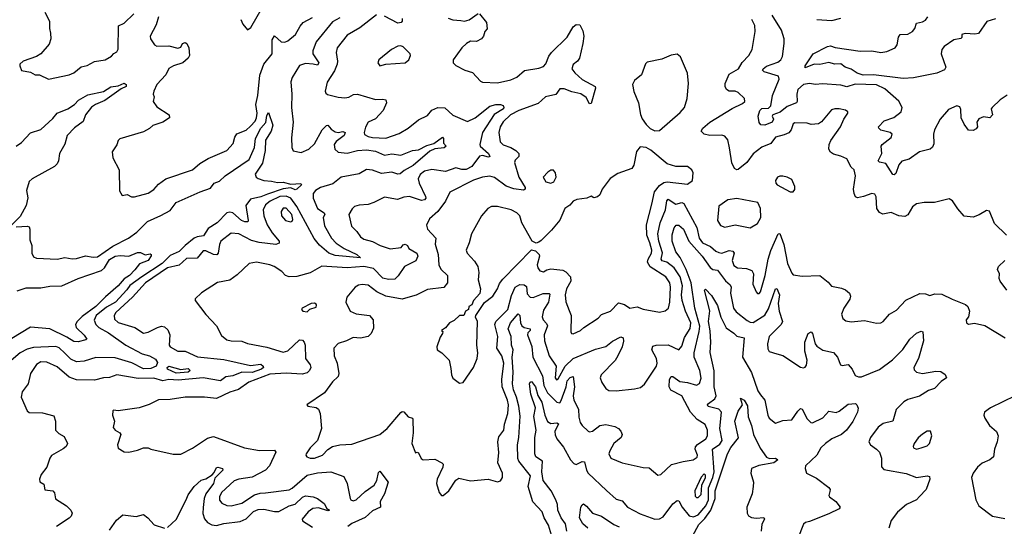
# Model space of a CAD drawing. Extents: x 1493970 to 1595317, y 729910 to 844791.
# Tile 293 of 338: x 1579922 to 1586545, y 790847 to 794255. Entities that reach past the tile are written whole.
import ezdxf

# ---------------------------------------------------------------- set-up
doc = ezdxf.new("R2010")
doc.units = 0

msp = doc.modelspace()

# ---------------------------------------------------------------- linework, layer by layer
at = {"layer": '0CON10XD'}
for points in [[(1581410, 794255), (1581423.3, 794225), (1581455, 794187.5), (1581477, 794203), (1581552.2, 794335)], [(1580092, 794305), (1580122.9, 794245), (1580121.4, 794195), (1580130, 794165), (1580131.9, 794125), (1580120.2, 794089.8), (1580065, 794024.4), (1580035, 794007.5), (1579945, 793975.8), (1579923.8, 793955), (1579923.3, 793945), (1579935, 793913.3), (1579995, 793901.2), (1580025, 793883.8), (1580055, 793884), (1580115, 793854.2), (1580255, 793882.9), (1580285, 793897.1), (1580335, 793937.1), (1580375, 793947.1), (1580425, 793974.2), (1580497.5, 793985), (1580540, 794010), (1580555, 794027.5), (1580575, 794037.5), (1580584.2, 794055.8), (1580587.5, 794212.5), (1580625, 794232.5), (1580688.8, 794295)], [(1580855.6, 794275), (1580839.8, 794220.2), (1580799.4, 794145), (1580802.5, 794125), (1580828, 794085), (1580845, 794075.8), (1580925, 794078.9), (1580985.8, 794064.2), (1581005, 794070), (1581017.5, 794095), (1581035, 794102.5), (1581046.7, 794095), (1581060, 794065), (1581063, 794013), (1581056.2, 793995), (1581020, 793965), (1580956.2, 793945), (1580924.5, 793925.5), (1580904.4, 793885), (1580845, 793820), (1580824.4, 793775), (1580820, 793755), (1580825.7, 793735), (1580818.8, 793705), (1580845, 793668.8), (1580927.5, 793615), (1580930, 793595), (1580885, 793566), (1580817.3, 793542.7), (1580795, 793522), (1580755, 793500.8), (1580595, 793452.5), (1580585, 793443.3), (1580575, 793413.3), (1580544.4, 793365.6), (1580547.5, 793325), (1580590, 793245), (1580593.9, 793103.9), (1580611.7, 793071.7), (1580645, 793078.8), (1580675, 793064), (1580695, 793062.5), (1580785, 793087.8), (1580825, 793113.1), (1580855, 793148.6), (1580905.4, 793184.6), (1581085, 793245.6), (1581133.4, 793286.6), (1581188.8, 793321.2), (1581315, 793374.4), (1581357.9, 793422.1), (1581369.6, 793465), (1581382.4, 793487.6), (1581445, 793512.7), (1581475, 793538.2), (1581505, 793572.2), (1581515.2, 793595), (1581518.9, 793625), (1581510.5, 793685), (1581524.7, 793745), (1581538.3, 793881.7), (1581565, 793956.4), (1581620, 794025), (1581620.3, 794119.7), (1581635, 794146.2), (1581680, 794105), (1581705, 794103.2), (1581725, 794112.1), (1581776.8, 794155), (1581807.8, 794212.2), (1581829.3, 794235), (1581891.5, 794268.5)], [(1582322.7, 794287.3), (1582209.7, 794200.3), (1582125, 794150), (1582056.5, 794065), (1582050.6, 794035), (1582059.4, 793975), (1582056.9, 793955), (1582039.8, 793910.2), (1581989.5, 793835), (1581977.5, 793775), (1581980.9, 793760.9), (1581992.2, 793752.2), (1582065, 793733.2), (1582109.8, 793729.8), (1582135, 793734.5), (1582168.2, 793751.8), (1582195, 793754.6), (1582315, 793718.5), (1582365, 793720.8), (1582385.8, 793715.8), (1582388.6, 793695), (1582366.3, 793643.6), (1582315, 793587.8), (1582265, 793566), (1582247.8, 793532.2), (1582239.1, 793495), (1582241.8, 793481.8), (1582265, 793468.2), (1582295, 793462.5), (1582385, 793458.5), (1582475, 793488.9), (1582534.3, 793525), (1582605, 793582.2), (1582665, 793611.5), (1582695, 793645.5), (1582735.3, 793664.7), (1582782, 793662), (1582835, 793613.3), (1582935, 793569.4), (1582985.7, 793594.3), (1583085, 793672.7), (1583125, 793684.4), (1583155, 793683.3), (1583175, 793677.5), (1583179.6, 793665), (1583175.8, 793655), (1583112.4, 793617.6), (1583035, 793496.2), (1583017.1, 793415), (1583019.5, 793405), (1583074.7, 793355), (1583085, 793334.3), (1583075, 793330.9), (1583035, 793340.8), (1583015, 793337.6), (1582963.1, 793266.9), (1582925, 793248.3), (1582896.7, 793246.7), (1582855, 793258.6), (1582785, 793234), (1582695, 793248.2), (1582644.3, 793235.7), (1582616.2, 793213.8), (1582602.7, 793185), (1582608.4, 793155), (1582651.1, 793065), (1582653.1, 793055), (1582645, 793042.2), (1582625, 793039.1), (1582545, 793064.6), (1582505, 793060.5), (1582464.3, 793045.7), (1582375, 793062.2), (1582305, 793025.7), (1582265, 793011.9), (1582205, 793006.9), (1582175, 792997.5), (1582157.7, 792982.3), (1582135.8, 792945), (1582152.9, 792865), (1582189.6, 792829.6), (1582215, 792794.4), (1582237.6, 792777.6), (1582295, 792762.5), (1582345.7, 792735), (1582415, 792713.3), (1582488.1, 792721.9), (1582500.3, 792739.7), (1582515.3, 792745.3), (1582530, 792735), (1582539.4, 792715), (1582593.4, 792683.4), (1582601, 792665), (1582586.1, 792633.9), (1582509.4, 792595), (1582468.1, 792531.9), (1582445, 792510.6), (1582403.5, 792506.5), (1582365.3, 792515.3), (1582302.1, 792582.1), (1582235.7, 792595.7), (1582125, 792585.5), (1581955, 792598.1), (1581875, 792553.1), (1581785, 792527.5), (1581735, 792524.2), (1581708.8, 792535), (1581685, 792560.8), (1581634.5, 792594.5), (1581605, 792605.6), (1581515, 792624.4), (1581465, 792614.2), (1581385, 792539.2), (1581336.4, 792503.6), (1581253, 792487), (1581145, 792418), (1581101.7, 792378.3), (1581102.5, 792365), (1581175, 792271.2), (1581245, 792196.2), (1581279.7, 792129.7), (1581315, 792102.2), (1581345, 792094.5), (1581415, 792091.5), (1581455, 792077.8), (1581585, 792053.1), (1581695, 792018.9), (1581725, 792026.9), (1581805, 792100.8), (1581825, 792100), (1581836.4, 792086.4), (1581841.5, 792065), (1581844.6, 791975), (1581875, 791932.5), (1581879.6, 791915), (1581870.8, 791895), (1581855, 791879.2), (1581821.1, 791871.1), (1581715, 791878.2), (1581605, 791870.7), (1581463.4, 791816.6), (1581393.1, 791766.9), (1581335, 791748.5), (1581245, 791706.2), (1581165.4, 791715.4), (1581035, 791716.7), (1580935, 791699.1), (1580855, 791697.9), (1580793.4, 791666.6), (1580725, 791643.8), (1580585, 791624), (1580552.3, 791627.7), (1580547.5, 791625), (1580546.7, 791595), (1580558.8, 791555), (1580550.8, 791510.8), (1580564.2, 791494.2), (1580595.9, 791475.9), (1580601.2, 791465), (1580580, 791395), (1580585, 791372.5), (1580625, 791347.5), (1580655, 791346.7), (1580715, 791358.8), (1580755, 791376), (1580785, 791376), (1580805, 791366.2), (1580955, 791332.5), (1581005, 791332.5), (1581085, 791373.8), (1581185, 791441.2), (1581225, 791451.2), (1581435, 791376.2), (1581535, 791357.5), (1581635, 791359.1), (1581644.4, 791345), (1581602, 791255), (1581575, 791224.6), (1581485, 791177.3), (1581395, 791164.7), (1581365, 791153.3), (1581279.5, 791075), (1581265.5, 791045), (1581265, 791023.8), (1581282.1, 791002.1), (1581315, 790987.3), (1581345, 790985.4), (1581415, 791003.1), (1581501.6, 791058.4), (1581539.8, 791070.2), (1581575, 791072.5), (1581735, 791092.3), (1581755, 791103.1), (1581855, 791191.3), (1581925, 791207.6), (1582015, 791213.5), (1582101.3, 791181.3), (1582124.2, 791135), (1582144.2, 791035), (1582150, 791025), (1582165, 791018.6), (1582185, 791025.7), (1582245, 791080.9), (1582306.1, 791123.9), (1582323.9, 791155), (1582335, 791208.8), (1582345, 791218), (1582400, 791145), (1582376, 791065), (1582346.2, 791015), (1582348, 790975), (1582295, 790952.2), (1582245, 790905.8), (1582155, 790865.9), (1582130, 790845)], [(1582075, 794266.2), (1582025, 794241.4), (1581915.3, 794105), (1581894.3, 794045), (1581894.1, 794025), (1581934.6, 793965), (1581925, 793948.9), (1581895, 793954.8), (1581845, 793961.2), (1581805, 793945.8), (1581755.2, 793865), (1581746, 793836), (1581752.7, 793755), (1581750.5, 793665), (1581760.8, 793565), (1581750.9, 793460.9), (1581752.5, 793395), (1581761.7, 793371.7), (1581815, 793361.9), (1581866.9, 793383.1), (1581905, 793420), (1581957.5, 793515), (1581985, 793543.1), (1581995, 793544.3), (1582017.4, 793517.4), (1582045, 793501.5), (1582065, 793496.4), (1582095, 793502.5), (1582111.4, 793495), (1582105.5, 793475), (1582050.5, 793435), (1582036.9, 793415), (1582040.9, 793385), (1582065, 793364.6), (1582125, 793356.7), (1582195, 793374.8), (1582255, 793378.4), (1582315, 793369.8), (1582375, 793343.8), (1582425, 793353.5), (1582485.6, 793344.4), (1582565, 793374.8), (1582605, 793379.4), (1582660.7, 793409.3), (1582708, 793422), (1582765, 793464), (1582772.5, 793455), (1582773.5, 793423.5), (1582790, 793405), (1582777.6, 793392.4), (1582715, 793385.2), (1582679.9, 793370.1), (1582567.5, 793275), (1582508.9, 793241.1), (1582482, 793218), (1582465, 793216.5), (1582425, 793230), (1582355, 793220.7), (1582295, 793242.4), (1582255, 793246.9), (1582205, 793218.7), (1582085, 793194.7), (1582029.2, 793150.8), (1581944.6, 793125), (1581912, 793105), (1581895.9, 793085), (1581895.3, 793055), (1581925.9, 792985), (1581970.8, 792955), (1581973.3, 792945), (1581963.6, 792925), (1581972.4, 792867.6)], [(1582493.7, 794263.6), (1582494, 794245), (1582487.7, 794235), (1582465, 794232.2), (1582375, 794278)], [(1583015, 794293.8), (1583061.1, 794235), (1583066.7, 794193.3), (1583051.2, 794175), (1583042.5, 794145), (1583029.2, 794125), (1582995, 794108.5), (1582955, 794111.2), (1582926.5, 794095), (1582895.6, 794065), (1582837.5, 793985), (1582837.5, 793965), (1582855, 793947.5), (1582916.1, 793916.1), (1582968.8, 793898.8), (1583020.5, 793840.5), (1583034.1, 793834.1), (1583135, 793831.1), (1583225, 793849.7), (1583265, 793868.2), (1583317.6, 793912.4), (1583415, 793928.6), (1583445, 793939.2), (1583461.8, 793958.2), (1583481.6, 794008.4), (1583499.1, 794035), (1583603.6, 794136.4), (1583645, 794206.2), (1583665, 794222), (1583689.4, 794219.4), (1583710.9, 794180.9), (1583716.2, 794145), (1583709.2, 794095), (1583688.2, 793995), (1583675, 793976.7), (1583645, 793954.3), (1583636.4, 793925), (1583656.3, 793896.4), (1583705, 793852.7), (1583793.3, 793805), (1583796.2, 793795), (1583765, 793690), (1583755, 793688.8), (1583731.3, 793731.3), (1583696.6, 793756.6), (1583635, 793769.8), (1583585, 793788.9), (1583555, 793789.3), (1583527.3, 793752.7), (1583459.2, 793735), (1583408.5, 793691.5), (1583279.6, 793645), (1583223.5, 793615), (1583175, 793567.5), (1583153.8, 793535), (1583143.9, 793495), (1583153.4, 793433.4), (1583175, 793413.5), (1583225, 793395.4), (1583260, 793375), (1583279.4, 793355), (1583280, 793335), (1583255, 793310.8), (1583249.5, 793295), (1583280.4, 793195), (1583323.1, 793125), (1583322, 793115), (1583311.1, 793108.9), (1583245, 793117.5), (1583194.2, 793135), (1583115, 793193.8), (1583085, 793201.8), (1583035, 793196.3), (1582975, 793175.7), (1582815.7, 793095), (1582786.3, 793033.7), (1582735.6, 792964.4), (1582677.8, 792915), (1582657.9, 792872.1), (1582665.6, 792845), (1582721.1, 792785), (1582717.5, 792745), (1582737.3, 792675), (1582741.3, 792605), (1582755, 792576.7), (1582799.4, 792535), (1582798.6, 792485), (1582775, 792454), (1582665, 792439.2), (1582588.3, 792401.7), (1582517.9, 792382.1)], [(1582805, 794266), (1582835, 794254.4), (1582888.3, 794248.3), (1582915, 794244.3), (1582945, 794254.4), (1583005, 794297.5)], [(1586560, 792805), (1586479.2, 792885), (1586445, 792967.5), (1586425, 792972.5), (1586377, 792943), (1586335, 792926.2), (1586275, 792934.2), (1586232.1, 792982.1), (1586196.8, 793036.8), (1586175, 793048.8), (1586075, 793025.7), (1586005, 793025.6), (1585954.5, 793015.5), (1585927.5, 792995), (1585896.9, 792943.1), (1585875, 792930.9), (1585835, 792935.4), (1585785, 792957.9), (1585727.4, 792947.4), (1585705, 792958.1), (1585687.7, 792985), (1585683.1, 793063.1), (1585675, 793082), (1585655, 793085.6), (1585598.8, 793065), (1585557.6, 793057.6), (1585544, 793064), (1585535, 793086.7), (1585530.4, 793115), (1585543.1, 793205), (1585535.5, 793245.5), (1585515, 793263.3), (1585485, 793320), (1585445, 793337.5), (1585395, 793349.2), (1585375, 793363.8), (1585364.4, 793385), (1585367.5, 793415), (1585378.7, 793441.3), (1585444.2, 793535), (1585466.2, 793585), (1585492.5, 793625), (1585492.5, 793635), (1585477.3, 793647.3), (1585435, 793656), (1585404, 793656), (1585381.7, 793648.3), (1585315, 793568.8), (1585295, 793554), (1585245, 793548.8), (1585218.8, 793558.8), (1585135, 793560), (1585125, 793553.3), (1585110.5, 793515), (1585095.2, 793494.8), (1585065, 793480.4), (1585005.8, 793465), (1584975, 793421.8), (1584915, 793396.8), (1584855, 793352.3), (1584812.5, 793295), (1584755, 793248.2), (1584745, 793245.5), (1584729.4, 793255), (1584711.8, 793291.8), (1584697.4, 793392.6), (1584685, 793446.7), (1584665, 793471.4), (1584645, 793477.5), (1584565, 793475.6), (1584525.7, 793485.7), (1584506.2, 793505), (1584517.5, 793525), (1584565, 793565.5), (1584715, 793657.5), (1584785, 793691.4), (1584800, 793705), (1584798, 793725), (1584755, 793765.5), (1584735, 793774.4), (1584695, 793773.6), (1584675.6, 793785), (1584666.2, 793805), (1584666.2, 793825), (1584695, 793889.4), (1584756.3, 793923.7), (1584782.4, 793967.6), (1584825.5, 794015), (1584850, 794055), (1584868, 794175), (1584867.1, 794215), (1584847.5, 794255)], [(1586563.9, 793746.1), (1586517.5, 793715), (1586463.3, 793665), (1586456.2, 793655), (1586465.6, 793615), (1586448, 793595), (1586405, 793601.1), (1586372.9, 793587.1), (1586361.2, 793565), (1586363.8, 793535), (1586355, 793521.2), (1586335, 793510), (1586305, 793512), (1586275, 793552.5), (1586254.6, 793594.6), (1586251.8, 793651.8), (1586245, 793668.6), (1586225, 793674.4), (1586170.2, 793649.8), (1586112.5, 793585), (1586075, 793513.8), (1586067.8, 793485), (1586070.3, 793419.7), (1586062.2, 793397.8), (1586046.4, 793383.6), (1585974.2, 793365.8), (1585905, 793317.5), (1585856.1, 793303.9), (1585835, 793278.6), (1585815, 793221.2), (1585805, 793210.8), (1585795, 793214.3), (1585747.3, 793287.3), (1585705, 793296.5), (1585695.6, 793305), (1585721.8, 793355), (1585717.5, 793405), (1585722.5, 793415), (1585785, 793463.1), (1585790.6, 793485), (1585776.3, 793496.3), (1585715, 793510.8), (1585700, 793525), (1585698.8, 793535), (1585737.1, 793575), (1585802.5, 793597.5), (1585851.2, 793635), (1585857.2, 793665), (1585835, 793707.7), (1585740.3, 793790.3), (1585685, 793816.9), (1585542, 793822), (1585486.7, 793803.3), (1585445, 793814.4), (1585322.4, 793822.4), (1585275, 793818.3), (1585233.5, 793826.5), (1585195, 793818.4), (1585155.8, 793785), (1585148.4, 793755), (1585152.2, 793705), (1585146.2, 793695), (1585085, 793671.5), (1585037.5, 793632.5), (1584987.9, 793615), (1584984.4, 793605), (1584992.2, 793585), (1584982.9, 793565), (1584934.6, 793544.6), (1584908.3, 793548.3), (1584895, 793563.3), (1584889.6, 793605), (1584899.4, 793645), (1584915, 793657.4), (1584959.7, 793660.3), (1584975, 793674.5), (1584984.7, 793745), (1585030.4, 793855), (1585025, 793875.4), (1584930, 793905), (1584919.4, 793915), (1584923.3, 793925), (1584945, 793941.8), (1585021, 793969), (1585042.5, 793985), (1585053.7, 794006.4), (1585065.3, 794094.7), (1585063.3, 794125), (1585045.2, 794185.2), (1584984.2, 794285)], [(1586485, 794260.6), (1586428.3, 794241.7), (1586372.5, 794162.5), (1586347.5, 794157.5), (1586285, 794162.5), (1586265, 794157.5), (1586260, 794155), (1586260, 794135), (1586252.5, 794127.5), (1586205, 794120.3), (1586140, 794075), (1586125.6, 794054.4), (1586119.2, 794025), (1586152.5, 793935), (1586142.9, 793917.1), (1586091.2, 793895), (1585935, 793863.2), (1585865, 793858.8), (1585665, 793883.2), (1585595, 793881.7), (1585556.2, 793895), (1585515, 793922.9), (1585475, 793935.4), (1585445, 793957.7), (1585405, 793954.8), (1585365, 793966.5), (1585305, 793954.3), (1585265, 793955.5), (1585205, 793930), (1585204.5, 793945), (1585260, 794025), (1585356.7, 794075), (1585375, 794077.9), (1585407.6, 794067.6), (1585575, 794042.2), (1585655, 794045.3), (1585715, 794034.1), (1585755, 794040.6), (1585811.5, 794065), (1585824.7, 794085), (1585833.1, 794136.9), (1585844.3, 794155), (1585895, 794156.8), (1585927.3, 794175), (1585943.1, 794195), (1585955, 794231.4), (1585995, 794240.4), (1586015, 794252.1), (1586030.6, 794275)], [(1585285, 794255.5), (1585385, 794250), (1585445, 794266)], [(1582345, 793943.8), (1582385, 793956.2), (1582515, 793963.8), (1582538.8, 793985), (1582550, 794015), (1582547.5, 794025), (1582502.3, 794072.3), (1582485, 794079.2), (1582465, 794077.1), (1582422, 794055), (1582336.7, 793985), (1582331.2, 793965), (1582345, 793943.8)], [(1584195, 793506.7), (1584225, 793508.8), (1584365, 793630), (1584394, 793665), (1584412.5, 793725), (1584420, 793825), (1584414.2, 793894.2), (1584365.9, 794005.9), (1584345, 794023.3), (1584305, 794016.2), (1584241.2, 793988.8), (1584141.7, 793968.3), (1584131.2, 793958.8), (1584103.8, 793885), (1584056.7, 793845), (1584045, 793820), (1584052.5, 793772.5), (1584083.8, 793695), (1584097.3, 793617.3), (1584108.8, 793588.8), (1584135, 793550), (1584162.7, 793522.7), (1584195, 793506.7)], [(1579899.2, 793405), (1579935, 793427.8), (1579995, 793493.3), (1580065, 793515.7), (1580145, 793589.2), (1580175, 793626.1), (1580245, 793655.4), (1580289.4, 793685), (1580317.3, 793712.7), (1580380, 793750), (1580485, 793771.2), (1580535, 793803.3), (1580585, 793809.6), (1580625, 793826.9), (1580638.8, 793818.8), (1580637.2, 793805), (1580605, 793790.4), (1580495, 793712.4), (1580431.5, 793685), (1580405, 793665.9), (1580364.6, 793615), (1580348.9, 793571.1), (1580291.5, 793528.5), (1580241.8, 793475), (1580225, 793418), (1580189.5, 793355), (1580182.9, 793305), (1580174.4, 793285), (1580155, 793267.5), (1580005, 793183.8), (1579985, 793166.7), (1579966.9, 793105), (1579975.9, 793055.9), (1579965.7, 793004.3), (1579925, 792930)], [(1579898.8, 792861.2), (1579975, 792866.2), (1579985, 792862.5), (1579990, 792845), (1579990, 792775), (1580002.5, 792735), (1580002.5, 792685), (1580015, 792660), (1580035, 792650.8), (1580175, 792643.6), (1580225, 792654.5), (1580275, 792645.6), (1580305, 792647.5), (1580365, 792666.5), (1580415, 792657.1), (1580445, 792659.4), (1580548.5, 792731.5), (1580654.1, 792785), (1580708.8, 792825), (1580781.7, 792898.3), (1580872.2, 792937.8), (1580935, 792971.7), (1580975.4, 793024.6), (1581135, 793097.1), (1581205, 793121.6), (1581229.1, 793155), (1581265, 793168.5), (1581304.7, 793205.3), (1581465, 793313.8), (1581502, 793395), (1581509, 793455), (1581545, 793524.4), (1581577.2, 793562.8), (1581585, 793610), (1581595, 793630), (1581625.6, 793545), (1581613.3, 793505), (1581574.6, 793445), (1581572.8, 793375), (1581555, 793289.2), (1581506.2, 793215), (1581511.8, 793195), (1581526.2, 793186.2), (1581565, 793172.2), (1581615, 793168.5), (1581655, 793159.5), (1581695, 793162.2), (1581745, 793149.2), (1581812.5, 793152.5), (1581817.5, 793145), (1581785, 793114.2), (1581775, 793109.4), (1581745, 793123.6), (1581695, 793116.1), (1581587.8, 793082.2), (1581545, 793062.7), (1581475, 793048.4), (1581443.3, 793005), (1581459.6, 792905), (1581455.9, 792894.1), (1581435.3, 792894.7), (1581414.4, 792904.4), (1581355, 792955.7), (1581335, 792961.1), (1581315, 792955.7), (1581251, 792889), (1581188.8, 792851.2), (1581158.4, 792801.6), (1581115, 792794.7), (1581095.5, 792785), (1581035, 792736.2), (1580995, 792694.8), (1580935, 792669.2), (1580879.3, 792615), (1580744.5, 792525), (1580662.7, 792467.3), (1580643.1, 792436.9), (1580565.9, 792355), (1580505, 792321.4), (1580436.7, 792265), (1580422.8, 792232.8), (1580433.8, 792205), (1580453.2, 792185), (1580518.5, 792148.5), (1580635.5, 792065.5), (1580745, 792008.4), (1580795, 791993.2), (1580835, 791970.9), (1580848.5, 791948.5), (1580840.4, 791925), (1580805, 791909.4), (1580755, 791906.2), (1580675.7, 791945.7), (1580565, 791981.5), (1580435, 791982.9), (1580355, 791957.6), (1580305, 791954.2), (1580265, 791970.8), (1580225, 792012.9), (1580187.8, 792047.8), (1580165, 792056), (1580015, 792050.3), (1579971.7, 792038.3), (1579925, 792013.6), (1579865, 791963.6)], [(1582880.5, 791810.5), (1582905, 791813.8), (1582975.4, 791914.6), (1582998.1, 791975), (1583003.1, 792015), (1582996.9, 792065), (1583000.8, 792225), (1582988, 792255), (1582990, 792265), (1583048.3, 792351.7), (1583104.4, 792395), (1583135, 792444), (1583149.2, 792480.8), (1583171.3, 792508.7), (1583365, 792706.7), (1583391.2, 792701.2), (1583416, 792675), (1583419.2, 792665), (1583403.6, 792605), (1583406.7, 792585), (1583420, 792565), (1583445, 792559.5), (1583467.1, 792572.9), (1583495, 792578), (1583575, 792569.1), (1583595, 792558.5), (1583626.9, 792525), (1583630, 792495), (1583600.3, 792445), (1583590.4, 792405), (1583596.3, 792356.3), (1583618.5, 792298.5), (1583632.2, 792265), (1583628.8, 792155), (1583633.9, 792143.9), (1583645, 792142), (1583695, 792164.2), (1583715.5, 792184.5), (1583812.5, 792247.5), (1583835, 792270.8), (1583895, 792294.3), (1583948.8, 792351.2), (1583990.2, 792340.2), (1584025, 792314), (1584075, 792322.9), (1584115, 792308.6), (1584225, 792288), (1584263, 792297), (1584285.6, 792314.4), (1584295.4, 792355), (1584299.7, 792455), (1584294.6, 792485), (1584267.5, 792525), (1584162.7, 792592.7), (1584144.4, 792625), (1584148.5, 792645), (1584171.1, 792685), (1584173.1, 792705), (1584161.6, 792755), (1584139.8, 792805), (1584137.6, 792875), (1584174.5, 793014.5), (1584192.4, 793097.6), (1584225, 793139.5), (1584255, 793158.9), (1584276.4, 793163.6), (1584415, 793147.5), (1584447, 793173), (1584452.5, 793225), (1584442.5, 793245), (1584415, 793266.7), (1584335, 793266.7), (1584276.1, 793286.1), (1584168.3, 793378.3), (1584135, 793396.2), (1584095, 793398.8), (1584071.2, 793368.8), (1584052.7, 793277.3), (1584040, 793255), (1583945, 793220), (1583893.2, 793186.8), (1583840, 793115), (1583825, 793077.5), (1583807.7, 793062.3), (1583785, 793056.7), (1583765, 793066.7), (1583736.1, 793053.9), (1583670, 793045), (1583645, 793034), (1583621.9, 793008.1), (1583588, 792985), (1583554.5, 792905.5), (1583500, 792840), (1583430, 792770), (1583415, 792757.5), (1583395, 792752.5), (1583368.8, 792765), (1583299.4, 792889.4), (1583285.6, 792935), (1583265, 792955.6), (1583228.8, 792975), (1583135, 792998.8), (1583095, 792997.5), (1583070, 792985), (1583028.6, 792935), (1582960, 792815), (1582946.3, 792753.7), (1582924.3, 792705), (1582932, 792685), (1582981.6, 792631.6), (1583003.6, 792595), (1583010.6, 792555), (1583005.6, 792505), (1583021.9, 792445), (1583016.8, 792413.2), (1582974, 792365), (1582962.5, 792337.5), (1582942.5, 792325), (1582940, 792305), (1582920, 792295), (1582910, 792265), (1582880, 792265), (1582845, 792232.5), (1582813.3, 792215), (1582785, 792182.5), (1582760, 792165), (1582767.5, 792157.5), (1582766.2, 792145), (1582750.3, 792119.7), (1582727.1, 792055), (1582730, 792035), (1582762.5, 792015), (1582810, 791965), (1582821.7, 791908.3), (1582826, 791865), (1582835, 791843.3), (1582880.5, 791810.5)], [(1583495, 793154.2), (1583515, 793163.8), (1583529.4, 793195), (1583525.7, 793225.7), (1583513, 793243), (1583495, 793242.5), (1583475, 793230), (1583442, 793195), (1583461.2, 793165), (1583495, 793154.2)], [(1585125, 793097.5), (1585136.4, 793113.6), (1585136.4, 793133.6), (1585115, 793180), (1585085, 793196.2), (1585055, 793203.3), (1585035, 793203.3), (1585020, 793195), (1585007, 793173), (1585007.5, 793155), (1585017.5, 793145), (1585105, 793097.5), (1585125, 793097.5)], [(1581972.4, 792867.6), (1582019.7, 792785), (1582050.9, 792750.9), (1582104.8, 792714.8), (1582190, 792675), (1582215, 792653.8), (1582045, 792667.9), (1582000.7, 792685), (1581939.3, 792739.3), (1581903.6, 792783.6), (1581785, 792999), (1581745, 793054.8), (1581715, 793067.7), (1581672.7, 793065), (1581606.4, 793035), (1581575, 793010.4), (1581560.3, 792975), (1581565.2, 792935.2), (1581586.9, 792875), (1581621.2, 792821.2), (1581668.1, 792765), (1581668.2, 792751.8), (1581645, 792743.6), (1581533.5, 792756.5), (1581480.2, 792770.2), (1581395, 792814.6), (1581345, 792818.2), (1581275, 792764.4), (1581265, 792743.8), (1581255.9, 792684.1), (1581246.9, 792673.1), (1581225, 792675.8), (1581175, 792700.3), (1581155, 792701.1), (1581115, 792651.1), (1581045, 792647.9), (1580995, 792604.2), (1580916.9, 792585), (1580768.9, 792485), (1580681.6, 792388.4), (1580569.2, 792285), (1580557.9, 792265), (1580560.3, 792240.3), (1580585, 792217.3), (1580695.4, 792185.4), (1580755, 792146.5), (1580785, 792152.3), (1580848, 792185), (1580875, 792192.7), (1580895, 792189.4), (1580918.8, 792168.8), (1580931.2, 792135), (1580928.1, 792065), (1580934.7, 792054.7), (1580985, 792025.6), (1581035, 792024.3), (1581118.1, 791988.1), (1581295, 791968.4), (1581475, 791929.5), (1581545, 791936.9), (1581560.6, 791925), (1581561.1, 791915), (1581549.5, 791905), (1581485, 791881.4), (1581415, 791883.6), (1581355, 791858.4), (1581308.4, 791851.6), (1581273.5, 791826.5), (1581155.8, 791845.8), (1580988.7, 791831.3), (1580925, 791834.2), (1580885, 791825.8), (1580825, 791843.6), (1580718.5, 791841.5), (1580575, 791865.6), (1580525, 791848.1), (1580485, 791845.5), (1580425, 791829.6), (1580305, 791831.8), (1580255, 791849.3), (1580175, 791919.1), (1580105, 791951.5), (1580065, 791952.9), (1580035, 791935.6), (1579994.5, 791875), (1579979.4, 791805), (1579938.8, 791751.2), (1579932, 791715), (1579972.5, 791625), (1579985, 791612.5), (1580075, 791611.5), (1580151.2, 791591.2), (1580161.9, 791555), (1580163.3, 791493.3), (1580185, 791470.8), (1580221.2, 791451.2), (1580244, 791405), (1580234.2, 791385), (1580215, 791368.6), (1580136.7, 791323.3), (1580124.2, 791305), (1580104.2, 791245), (1580067.1, 791195), (1580055.8, 791165), (1580057.5, 791147.5), (1580085, 791131.2), (1580091.9, 791091.9), (1580145.6, 791085.6), (1580155, 791072.5), (1580162.6, 791032.6), (1580236, 790985), (1580265.5, 790955.5), (1580274.2, 790935), (1580267.5, 790915), (1580255, 790902.5), (1580170, 790845)], [(1582517.9, 792382.1), (1582495, 792375.3), (1582385, 792394.7), (1582323.8, 792423.8), (1582265, 792468.2), (1582225, 792474.5), (1582200.4, 792469.6), (1582177.5, 792455), (1582122, 792388), (1582115.7, 792355), (1582144.4, 792295), (1582185, 792275.6), (1582275, 792264.2), (1582300, 792235), (1582300.8, 792179.2), (1582285.7, 792144.3), (1582266.7, 792125), (1582215, 792112.9), (1582165, 792118), (1582120, 792095), (1582065, 792076.9), (1582034.7, 792045.3), (1582038.1, 791995), (1582058.1, 791945), (1582067.5, 791875), (1582064.4, 791855.6), (1582025, 791818), (1581972.5, 791745), (1581852.5, 791665), (1581860, 791655), (1581915.7, 791645.7), (1581932, 791635), (1581942.5, 791605), (1581951.4, 791505), (1581926, 791425), (1581875, 791374), (1581848.8, 791335), (1581846.7, 791325), (1581854.2, 791314.2), (1581875.7, 791305.7), (1581905, 791305.6), (1581958, 791325), (1581995, 791363.3), (1582025, 791383.8), (1582074.2, 791395.8), (1582155, 791400), (1582345, 791464.2), (1582394, 791505), (1582485, 791613.8), (1582495, 791620), (1582505, 791616.2), (1582535, 791583.8), (1582563.3, 791575), (1582567.3, 791567.3), (1582568.5, 791475), (1582559.4, 791405), (1582585, 791342.5), (1582595, 791346.7), (1582605, 791342.5), (1582623.3, 791303.3), (1582635, 791294), (1582715, 791298.8), (1582762.5, 791275), (1582770, 791265), (1582768.8, 791245), (1582730, 791165), (1582726.2, 791135), (1582744.1, 791074.1), (1582760, 791055), (1582770, 791055), (1582807.5, 791085), (1582855, 791157.5), (1582875, 791170), (1582955, 791154.2), (1583074.1, 791164.1), (1583135, 791146), (1583156.8, 791153.2), (1583170, 791175), (1583170, 791205), (1583139.1, 791275), (1583145.4, 791344.6), (1583138.5, 791415), (1583145, 791450), (1583177.5, 791495), (1583182.2, 791535), (1583205.7, 791605), (1583209, 791665), (1583204.2, 791695.8), (1583168.3, 791785), (1583165.5, 791835.5), (1583178.2, 791945), (1583164.8, 791995), (1583130.5, 792045), (1583137.6, 792125), (1583117.9, 792205), (1583125.4, 792225), (1583205.3, 792305), (1583229.3, 792400.7), (1583255.2, 792454.8), (1583285, 792474.6), (1583315, 792470.4), (1583331.3, 792461.3), (1583335, 792410.6), (1583355, 792388), (1583375, 792386.5), (1583442.6, 792412.6), (1583483.6, 792413.6), (1583488.5, 792408.5), (1583478.5, 792355), (1583445, 792301.4), (1583436, 792256), (1583443.2, 792235), (1583465, 792211.9), (1583472, 792195), (1583450.8, 792135), (1583452, 792095), (1583482.6, 791995), (1583529.7, 791925), (1583524.1, 791845), (1583531.7, 791831.7), (1583545, 791838.6), (1583590.8, 791925), (1583644, 791976), (1583795, 792039.7), (1583865, 792056.7), (1583908.4, 792091.6), (1583965, 792122.5), (1583980.8, 792115), (1583983.1, 792093.1), (1583974.6, 792055), (1583944.7, 791995), (1583926.8, 791963.2), (1583832.5, 791865), (1583827.5, 791845), (1583837.1, 791815), (1583864.5, 791774.5), (1583885, 791760), (1583935, 791759.5), (1584057.8, 791772.2), (1584098.1, 791781.9), (1584125, 791804.2), (1584204.7, 791925.3), (1584209.6, 791945), (1584205.9, 791975), (1584174.7, 792035), (1584181.3, 792058.7), (1584203.7, 792066.3), (1584285, 792067.3), (1584355, 792034), (1584375, 792058.8), (1584393.5, 792116.5), (1584431.2, 792178.8), (1584435.8, 792215), (1584401.1, 792295), (1584379, 792365), (1584374.1, 792405), (1584381.4, 792465), (1584364.7, 792524.7), (1584325, 792586.1), (1584275, 792623.3), (1584243.7, 792633.7), (1584237.9, 792645), (1584246.6, 792686.6), (1584221.4, 792765), (1584214.4, 792815), (1584230.5, 792889.5), (1584266.7, 792975), (1584274.3, 793035.7), (1584285, 793048.4), (1584335, 793014.3), (1584375, 793024.2), (1584388.3, 793018.3), (1584476.1, 792856.1), (1584493.5, 792785), (1584515, 792754.5), (1584569.1, 792729.1), (1584605, 792697.6), (1584625, 792688.1), (1584645, 792685.3), (1584695, 792701.9), (1584717.8, 792697.8), (1584727.5, 792685), (1584714.3, 792635), (1584725, 792600.9), (1584751.2, 792585), (1584811, 792581), (1584847.1, 792567.1), (1584857.7, 792545), (1584854.3, 792475), (1584875, 792423.3), (1584885, 792413.3), (1584895, 792413.3), (1584905, 792423.3), (1584935.6, 792534.4), (1584957, 792643), (1584975, 792701.4), (1585024.4, 792815), (1585035, 792817.5), (1585062.4, 792742.4), (1585087.2, 792615), (1585115, 792548.8), (1585125, 792538), (1585185, 792530), (1585305, 792534), (1585360, 792490), (1585382.5, 792462.5), (1585449.1, 792449.1), (1585476.7, 792436.7), (1585503.1, 792415), (1585510.6, 792395), (1585506.9, 792375), (1585465, 792314), (1585450.6, 792275), (1585458.6, 792245), (1585478.3, 792228.3), (1585515, 792221.5), (1585605, 792230.6), (1585685, 792214.2), (1585715, 792216), (1585731.2, 792225), (1585773.8, 792275), (1585820, 792300), (1585882, 792368), (1585976.1, 792413.9), (1586015, 792412), (1586045, 792400), (1586078.3, 792411.7), (1586125, 792408.8), (1586195, 792374), (1586285, 792340), (1586298.8, 792325), (1586311.2, 792295), (1586303.9, 792256.1), (1586288.8, 792235), (1586291.2, 792215), (1586305, 792206.2), (1586345, 792214), (1586415, 792198), (1586550, 792115)], [(1584835, 792854), (1584883.8, 792885), (1584906.7, 792925), (1584905.8, 792985), (1584886.7, 793025), (1584745, 793052.5), (1584686.1, 793043.9), (1584625, 793000), (1584616.2, 792905), (1584635, 792871.2), (1584665, 792859.2), (1584735, 792874.4), (1584835, 792854)], [(1579925, 792930), (1579865, 792870)], [(1581745, 792894.4), (1581755, 792900), (1581758.8, 792911.2), (1581753.3, 792945), (1581715, 792987.3), (1581695, 792988.1), (1581680.5, 792965), (1581683.6, 792935), (1581710.8, 792905), (1581745, 792894.4)], [(1583263.3, 791716.7), (1583243.5, 791765), (1583236.1, 791805), (1583240.4, 791885), (1583234.5, 791985), (1583242.2, 792035), (1583230, 792065), (1583227.9, 792125), (1583206.7, 792175), (1583223.9, 792216.1), (1583275, 792277.3), (1583286.5, 792265), (1583291.1, 792215), (1583299.1, 792195), (1583314.7, 792184.8), (1583354.6, 792174.6), (1583356, 792165), (1583340.7, 792149.3), (1583338.6, 792135), (1583367.2, 792057.2), (1583374.3, 791984.3), (1583438.8, 791858.8), (1583447, 791795), (1583471.6, 791745), (1583535, 791683.1), (1583555, 791678.8), (1583565, 791692.5), (1583597.2, 791785), (1583605, 791825.4), (1583625, 791847.6), (1583645, 791855.7), (1583652.9, 791785), (1583644.8, 791725.2), (1583649, 791695), (1583681.3, 791635), (1583682.1, 791582.1), (1583691.1, 791545), (1583705, 791524.3), (1583745, 791487.5), (1583755, 791482.9), (1583775, 791487.1), (1583825, 791524.4), (1583865, 791532.2), (1583925, 791517.5), (1583948.8, 791505), (1583965, 791486.7), (1583974, 791465), (1583967.5, 791445), (1583918.9, 791405), (1583891.9, 791355), (1583885.7, 791335), (1583898, 791305), (1583975, 791273.1), (1584115, 791243.1), (1584155, 791240), (1584215, 791191.2), (1584235, 791196.2), (1584307.4, 791262.6), (1584384.1, 791284.1), (1584452.5, 791295), (1584478.3, 791311.7), (1584480.6, 791325), (1584465.3, 791365), (1584467.8, 791382.3), (1584481.5, 791398.5), (1584537.2, 791435), (1584547.6, 791455), (1584549.1, 791495), (1584531.9, 791531.9), (1584478.6, 791565), (1584434.7, 791614.7), (1584375, 791724.6), (1584302.8, 791762.8), (1584289.7, 791785), (1584291.8, 791835), (1584305, 791854.4), (1584315, 791854.5), (1584362, 791822), (1584415, 791814.8), (1584475, 791797.3), (1584495, 791807.5), (1584505.3, 791844.7), (1584497.9, 791895), (1584458.9, 791985), (1584459, 792015), (1584492.9, 792157.1), (1584496.5, 792193.5), (1584462.9, 792315), (1584438.4, 792485), (1584405.4, 792575.4), (1584365, 792655.4), (1584334.4, 792694.4), (1584310.8, 792765), (1584311.5, 792808.5), (1584325.3, 792854.7), (1584338, 792872), (1584355, 792873.3), (1584386.7, 792845), (1584421.9, 792765), (1584513.4, 792663.4), (1584567.3, 792587.3), (1584585, 792573.6), (1584615, 792571.2), (1584669.3, 792499.3), (1584701.8, 792471.8), (1584707.2, 792455), (1584702.5, 792415), (1584722.9, 792315), (1584740.5, 792290.5), (1584815, 792230.8), (1584835, 792220.2), (1584855, 792219), (1584935, 792266.5), (1584959.7, 792310.3), (1585005, 792443.8), (1585015, 792446), (1585031.8, 792405), (1585024.7, 792345), (1585030, 792295), (1585053.3, 792225), (1585044.1, 792205), (1584962.5, 792125), (1584951.4, 792075), (1584955, 792040), (1584963.6, 792023.6), (1585015, 792006.7), (1585055, 791996), (1585175, 791917.5), (1585195, 791912.9), (1585205, 791917.5), (1585215, 791930), (1585219.6, 791965), (1585202.4, 792025), (1585202.3, 792085), (1585225, 792144), (1585245, 792156), (1585254.4, 792144.4), (1585272.7, 792075), (1585285, 792058.9), (1585325, 792033.1), (1585395.4, 792015.4), (1585423.3, 791985), (1585442.9, 791932.9), (1585455, 791928.8), (1585495, 791936), (1585520.8, 791905), (1585542.4, 791862.4), (1585563.5, 791853.5), (1585585, 791853.3), (1585705, 791902.7), (1585793.8, 791966.2), (1585863.2, 792036.8), (1585908.5, 792105), (1585955, 792146.7), (1585985, 792160.8), (1585997.1, 792155), (1586000.8, 792095), (1585967.7, 791975), (1585936.9, 791915), (1585938.8, 791898.8), (1585953.3, 791885), (1585994.2, 791874.2), (1586085, 791891.4), (1586118.3, 791888.3), (1586147.7, 791867.7), (1586156.7, 791845), (1586119.3, 791820.7), (1586075, 791774.6), (1586035, 791761.2), (1585975, 791721.6), (1585895, 791700), (1585869.2, 791685), (1585818, 791632), (1585794.5, 791555.5), (1585730.6, 791539.4), (1585697.5, 791515), (1585645.7, 791445), (1585634.2, 791415), (1585644.5, 791394.5), (1585686.2, 791366.2), (1585705.7, 791345), (1585720, 791305), (1585718.1, 791248.1), (1585735, 791229.2), (1585885, 791202.2), (1585955, 791175.6), (1586025, 791187.5), (1586041.2, 791181.2), (1586043.3, 791163.3), (1586018.6, 791095), (1585975, 791048.6), (1585953.6, 791026.4), (1585886, 790995), (1585826.6, 790943.4), (1585784.4, 790885.6), (1585768.8, 790835)], [(1579905, 792431.2), (1579965, 792450.8), (1580065, 792451.8), (1580125, 792462.8), (1580205, 792465.3), (1580314.6, 792514.6), (1580471.5, 792568.5), (1580493.2, 792586.8), (1580525, 792640.9), (1580565, 792664.5), (1580598.6, 792668.6), (1580655, 792664.2), (1580715, 792690), (1580735, 792688.2), (1580765, 792672.5), (1580799.5, 792679.5), (1580806.1, 792676.1), (1580805.9, 792665.9), (1580785.2, 792634.8), (1580726.7, 792613.3), (1580696.6, 792573.4), (1580660.8, 792535), (1580625, 792512), (1580583.5, 792465), (1580498.3, 792391.7), (1580435, 792326.8), (1580342.2, 792257.8), (1580307.9, 792225), (1580298.2, 792205), (1580302.2, 792185), (1580355, 792133.8), (1580372.5, 792105), (1580367.7, 792102.3), (1580315, 792088.9), (1580285, 792090.8), (1580239.8, 792119.8), (1580125, 792175.4), (1579995, 792186.3), (1579869.3, 792110.7)], [(1586561.2, 792435), (1586516.7, 792495), (1586510, 792515), (1586512, 792545), (1586500, 792575), (1586506.5, 792595), (1586548.6, 792635)], [(1583601.2, 790815), (1583593.1, 790865), (1583564.7, 790905), (1583541.8, 790955), (1583538.4, 790995), (1583527.8, 791025), (1583496, 791085), (1583442, 791155), (1583433.4, 791213.4), (1583437.8, 791285), (1583394.8, 791314.8), (1583386.2, 791335), (1583387.1, 791445), (1583397, 791495), (1583380.6, 791585), (1583392.2, 791645), (1583360, 791735), (1583351.5, 791805), (1583355, 791816.7), (1583365, 791820.8), (1583391.9, 791785), (1583406.2, 791726.2), (1583435, 791682.1), (1583454.1, 791595), (1583472.6, 791552.6), (1583495, 791538.6), (1583535, 791542.5), (1583546.6, 791536.6), (1583522.4, 791485), (1583522.9, 791462.9), (1583535.3, 791435), (1583579.2, 791379.2), (1583627.1, 791295), (1583649.8, 791269.8), (1583665, 791263.1), (1583705, 791282.9), (1583720.2, 791280.2), (1583734.2, 791225), (1583745.3, 791205), (1583868.4, 791088.4), (1583935, 791030.5), (1583975, 791017.8), (1584011.2, 790975), (1584095, 790930.6), (1584195, 790895.7), (1584225, 790897.1), (1584249.4, 790910.6), (1584315, 790999.4), (1584345, 791021.9), (1584355, 791017.5), (1584377.2, 790975), (1584425, 790918.8), (1584455, 790910.3), (1584485, 790924.2), (1584538, 790985), (1584556.2, 791025), (1584555.3, 791105), (1584585.3, 791175), (1584594.1, 791214.1), (1584581.2, 791365), (1584631.3, 791398.7), (1584646.2, 791425), (1584632.5, 791505), (1584641.9, 791615), (1584624.1, 791634.1), (1584552.6, 791652.6), (1584548.2, 791665), (1584555, 791673.3), (1584597.1, 791705), (1584606, 791725), (1584593.5, 791785), (1584593.5, 791893.5), (1584567.2, 792017.2), (1584571.6, 792085), (1584567.1, 792162.9), (1584555.2, 792225), (1584564.2, 792295.8), (1584528, 792435), (1584535, 792442), (1584575, 792400), (1584615, 792332.1), (1584638.8, 792255), (1584675, 792182.2), (1584725, 792147.1), (1584745, 792125.8), (1584796.2, 792115), (1584784.1, 791984.1), (1584845, 791881.1), (1584887.7, 791757.7), (1584905, 791732.1), (1584934.7, 791694.7), (1584953.8, 791595), (1584963.1, 791575), (1585005, 791541.2), (1585055, 791559.2), (1585115, 791562.5), (1585155, 791621.4), (1585175, 791638.8), (1585185.5, 791635.5), (1585219.5, 791569.5), (1585244.3, 791545), (1585255, 791542.5), (1585325, 791577.8), (1585365, 791620.6), (1585415, 791612.9), (1585435, 791621.2), (1585495, 791667.8), (1585543.3, 791673.3), (1585553.8, 791663.8), (1585561.7, 791641.7), (1585556.7, 791615), (1585525, 791551.5), (1585483.1, 791495), (1585449.3, 791465), (1585385, 791435.3), (1585341.3, 791405), (1585311.7, 791375), (1585283.3, 791326.7), (1585208.6, 791255), (1585205.8, 791235), (1585215, 791203.8), (1585282.1, 791172.1), (1585365, 791109.2), (1585374.3, 791095), (1585372.3, 791082.3), (1585363.8, 791055), (1585368.8, 791045), (1585411.2, 791015), (1585440, 790975), (1585433.3, 790965), (1585365, 790931.9), (1585235, 790879.4), (1585206.8, 790873.2), (1585195, 790862), (1585155.8, 790765)], [(1581855, 792290), (1581873, 792307), (1581915, 792321.2), (1581919.2, 792335), (1581915, 792341.2), (1581905, 792347.1), (1581882.5, 792345), (1581822.5, 792315), (1581817.5, 792305), (1581827.5, 792295), (1581855, 792290)], [(1580975, 791878.1), (1580915, 791903.6), (1580913.1, 791915), (1580925, 791923.8), (1581005, 791902.7), (1581055, 791908.7), (1581069.2, 791895), (1581055, 791883.2), (1580975, 791878.1)], [(1583506.2, 790765), (1583478.2, 790855), (1583450, 790905), (1583436.7, 790945), (1583372.6, 791012.6), (1583342.3, 791115), (1583357.4, 791187.4), (1583279.5, 791285), (1583272.9, 791302.9), (1583269.5, 791395), (1583279.7, 791445), (1583288.1, 791588.1), (1583280.5, 791655), (1583263.3, 791716.7)], [(1584448.6, 790781.4), (1584490.3, 790859.7), (1584530.3, 790899.7), (1584569.9, 790955), (1584599.3, 791035), (1584600.5, 791085), (1584682.1, 791335), (1584705, 791377.9), (1584757.6, 791442.4), (1584732.8, 791555), (1584755, 791622), (1584783.8, 791665), (1584770.7, 791709.3), (1584795.8, 791695), (1584816.9, 791656.9), (1584823.1, 791583.1), (1584845.5, 791524.5), (1584858.5, 791465), (1584902.6, 791372.6), (1584945, 791312.7), (1584965, 791303.8), (1585005.5, 791305.5), (1585021.2, 791295), (1584995, 791273.8), (1584893.1, 791256.9), (1584845, 791236.7), (1584840, 791205), (1584857.3, 791145), (1584855.4, 791114.6), (1584848.4, 791065), (1584812.5, 790975), (1584814.7, 790934.7), (1584825, 790916.9), (1584845, 790905.5), (1584875, 790900.9), (1584926.7, 790906.7), (1584931.2, 790895), (1584915, 790862.5), (1584908.6, 790815)], [(1586617.5, 791725), (1586452.5, 791645), (1586412.5, 791615), (1586407.5, 791595), (1586413.9, 791573.9), (1586446.1, 791526.1), (1586493.3, 791485), (1586503.3, 791455), (1586498, 791415), (1586478, 791365), (1586471.2, 791315), (1586446.7, 791295), (1586395, 791271.4), (1586364.6, 791245.4), (1586335.6, 791205), (1586324.4, 791175), (1586354, 791025), (1586374.2, 790984.2), (1586465, 790916.2), (1586549.5, 790899.5)], [(1585955, 791366.2), (1585985, 791374.2), (1586025, 791388.1), (1586041.9, 791405), (1586058.6, 791455), (1586048.3, 791488.3), (1586025, 791486.7), (1585995, 791467.1), (1585965, 791442.9), (1585939.2, 791405), (1585932, 791385), (1585935, 791374), (1585955, 791366.2)], [(1580915, 790838.6), (1580975, 790893.8), (1581042, 791025), (1581055, 791059.4), (1581094.6, 791115), (1581141.8, 791158.2), (1581175, 791166.9), (1581216.5, 791193.5), (1581230.8, 791209.2), (1581245, 791241.9), (1581255, 791246), (1581287.1, 791235), (1581288.9, 791225), (1581235, 791170), (1581225.3, 791135), (1581173.9, 791065), (1581163.2, 791035), (1581155.6, 790974.4), (1581154.4, 790934.4), (1581165, 790897.1), (1581185, 790872.5), (1581215, 790856.1), (1581245, 790851.6), (1581295, 790866.1), (1581405, 790879.5), (1581445, 790898.1), (1581495, 790946.4), (1581525, 790960.5), (1581565, 790962.1), (1581636.5, 790946.5), (1581665, 790947.2), (1581735, 790984), (1581775, 790997.3), (1581825, 791043.2), (1581845, 791052.1), (1581895, 791045.5), (1581925, 791033.8), (1581969.8, 790999.8), (1581986.9, 790966.9), (1582006.4, 790955), (1581995, 790951.2), (1581932.2, 790972.2), (1581892.9, 790967.1), (1581862.8, 790945), (1581822.5, 790895), (1581824, 790885), (1581890.8, 790840.8)], [(1584475, 791041.1), (1584485, 791041.5), (1584505, 791061.4), (1584511.3, 791125), (1584535.2, 791175), (1584535, 791191.2), (1584525, 791200.8), (1584505, 791177.5), (1584462.8, 791085), (1584465, 791050), (1584475, 791041.1)], [(1583744.5, 790835), (1583710.6, 790865), (1583687.5, 790905), (1583696.7, 790975), (1583705, 790992.5), (1583715, 790997.5), (1583735, 790983.8), (1583774.6, 790934.6), (1583835, 790914.6), (1583919.5, 790859.5), (1583954.7, 790844.7)], [(1580525, 790821.2), (1580572.5, 790887.5), (1580615, 790924), (1580705, 790912.5), (1580755.6, 790925.6), (1580784.5, 790904.5), (1580827.3, 790857.3), (1580895, 790835.8)]]:
    msp.add_lwpolyline(points, dxfattribs=at)

doc.saveas('drawing.dxf')
